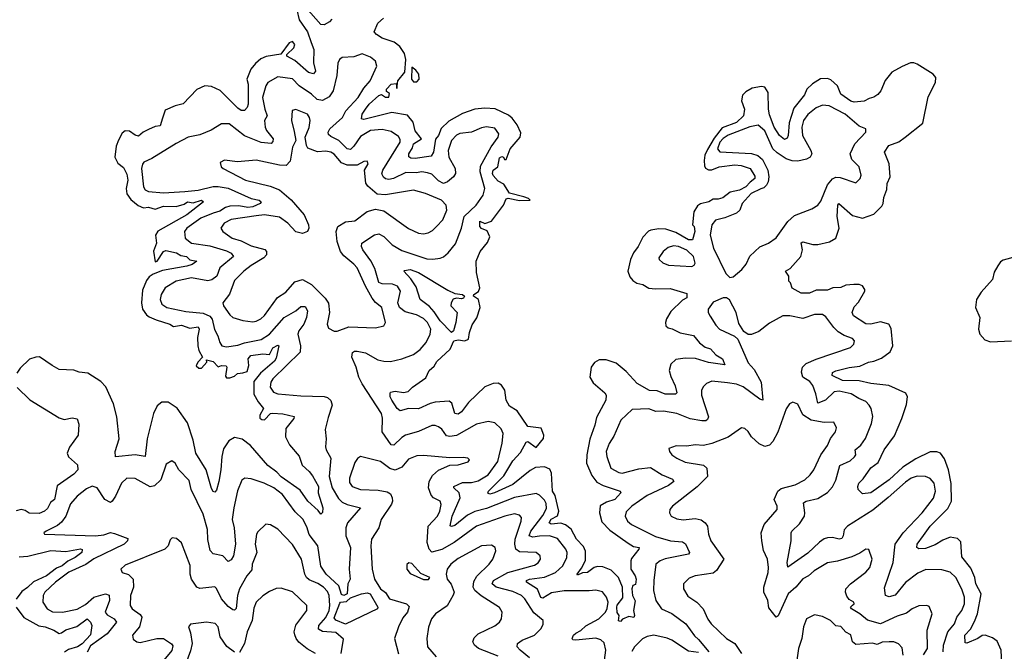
# Model space of a CAD drawing. Extents: x 1954683 to 2060285, y 904798 to 1016299.
# Tile 259 of 472: x 1980217 to 1986162, y 998918 to 1002735. Entities that reach past the tile are written whole.
import ezdxf

# ---------------------------------------------------------------- set-up
doc = ezdxf.new("R2010")
doc.units = 0

msp = doc.modelspace()

# ---------------------------------------------------------------- linework, layer by layer
at = {"layer": '0CON10XD'}
for points in [[(1981891.5, 1002795), (1981904.6, 1002735), (1981955, 1002660.8), (1981978, 1002598), (1981992.9, 1002555), (1981992.1, 1002475), (1982002.5, 1002425), (1981991.9, 1002408.1), (1981961.1, 1002415), (1981878.3, 1002488.3), (1981830, 1002515), (1981830, 1002525), (1981873.3, 1002565), (1981877.5, 1002585), (1981865, 1002602.5), (1981843.8, 1002595), (1981794.2, 1002525.8), (1981705, 1002513.1), (1981672.4, 1002497.6), (1981640.4, 1002469.6), (1981613.2, 1002436.8), (1981588.6, 1002375), (1981595.7, 1002345), (1981596.2, 1002225), (1981591.2, 1002205), (1981575, 1002185.5), (1981555, 1002185.4), (1981535, 1002200), (1981427.6, 1002307.6), (1981375, 1002332.3), (1981335, 1002334.7), (1981287.4, 1002312.6), (1981205, 1002226.5), (1981155, 1002214.4), (1981095, 1002189.2), (1981080.4, 1002139.6), (1981065, 1002094.5), (1981035, 1002090.5), (1980995, 1002072.5), (1980962, 1002055), (1980935, 1002031.9), (1980915, 1002036.7), (1980880.8, 1002060.8), (1980855, 1002064.4), (1980835, 1002049.2), (1980813.2, 1002006.8), (1980799.4, 1001970.6), (1980791.2, 1001905), (1980809, 1001869), (1980845, 1001842.3), (1980865, 1001802), (1980870.2, 1001765), (1980859.3, 1001715), (1980863.5, 1001683.5), (1980888.2, 1001648.2), (1980931.9, 1001611.9), (1980965, 1001598.5), (1980995, 1001602), (1981035, 1001590), (1981085, 1001607.5), (1981163, 1001607), (1981210, 1001620), (1981230, 1001635), (1981265, 1001629.2), (1981315, 1001644.2), (1981328, 1001635), (1981226.9, 1001555), (1981051.9, 1001458.1), (1981037.1, 1001432.9), (1981043.6, 1001385), (1981024.6, 1001335.4), (1981035, 1001272.5), (1981046.7, 1001275), (1981086.2, 1001335), (1981098.8, 1001341.2), (1981165, 1001326.5), (1981190.6, 1001310.6), (1981223.8, 1001305), (1981245, 1001283.8), (1981285.8, 1001275), (1981258.8, 1001255), (1981226.2, 1001245), (1981079.7, 1001220.3), (1981022.8, 1001197.2), (1980999.6, 1001180.4), (1980982, 1001158), (1980959.4, 1001100.6), (1980953.4, 1001025), (1980959.7, 1000985), (1980982.4, 1000952.4), (1980999.4, 1000939.4), (1981040.4, 1000920.4), (1981123.8, 1000895), (1981145, 1000880), (1981195, 1000888.2), (1981245, 1000871.2), (1981295, 1000878.6), (1981301.1, 1000865), (1981290.4, 1000815), (1981293.4, 1000763.4), (1981299.2, 1000735), (1981320, 1000695), (1981293.3, 1000665), (1981283, 1000643), (1981298.3, 1000628.3), (1981315, 1000630), (1981346.7, 1000665), (1981345, 1000680), (1981385, 1000669.6), (1981415, 1000636.7), (1981435, 1000644.3), (1981463.8, 1000643.8), (1981468.8, 1000635), (1981460.7, 1000580.7), (1981465, 1000570), (1981485, 1000570), (1981515, 1000580), (1981533, 1000597), (1981565, 1000600), (1981590, 1000610), (1981600, 1000645), (1981596.2, 1000685), (1981612.9, 1000705), (1981685.5, 1000715.5), (1981725, 1000712.5), (1981745, 1000752.5), (1981775, 1000768), (1981782.5, 1000765), (1981765, 1000688.8), (1981755, 1000671.9), (1981671.9, 1000598.1), (1981631.6, 1000548.4), (1981631.2, 1000471.2), (1981656.5, 1000426.5), (1981689.4, 1000385), (1981666.7, 1000345), (1981667.5, 1000327.5), (1981678.3, 1000318.3), (1981695, 1000317.5), (1981731.2, 1000355), (1981742.9, 1000357.1), (1981805, 1000353.6), (1981875, 1000337.5), (1981873.3, 1000325), (1981823.3, 1000265), (1981821.5, 1000215), (1981845.3, 1000165.3), (1981905, 1000097.8), (1981922.9, 1000042.9), (1981965, 1000005.5), (1981985, 999977.5), (1982020.8, 999915), (1982018.8, 999875), (1982047.1, 999785), (1982045, 999757.5), (1982035, 999747.5), (1982019.4, 999769.4), (1981957.1, 999825), (1981911.4, 999891.4), (1981795, 999972.9), (1981769.7, 999999.7), (1981715, 1000040), (1981611.3, 1000161.3), (1981559.6, 1000199.6), (1981515, 1000210.6), (1981479.3, 1000190.7), (1981448.3, 1000141.7), (1981436.9, 1000095), (1981431.8, 1000015), (1981419.4, 999945), (1981405, 999892.5), (1981395, 999880), (1981385, 999884), (1981375, 999902.5), (1981343.3, 1000015), (1981281.5, 1000115), (1981263.8, 1000195), (1981229.5, 1000299.5), (1981167.8, 1000387.8), (1981113.4, 1000423.4), (1981076.4, 1000423.6), (1981047.8, 1000402.2), (1981025.3, 1000354.7), (1980987.6, 1000202.4), (1980975, 1000096), (1980915, 1000105.4), (1980795, 1000093.8), (1980793.1, 1000125), (1980816.9, 1000203.1), (1980804.5, 1000335), (1980782.9, 1000412.9), (1980737.3, 1000517.3), (1980707.6, 1000547.6), (1980628.8, 1000598.8), (1980576.7, 1000605), (1980545, 1000617.9), (1980455, 1000621.5), (1980414.2, 1000645), (1980337.3, 1000697.3), (1980315, 1000696.2), (1980277.4, 1000682.6), (1980220.8, 1000629.2), (1980200.7, 1000599.3)], [(1982101.9, 1002738.1), (1982087.7, 1002722.3), (1982055.3, 1002704.7), (1982035, 1002705.4), (1981945, 1002808.1)], [(1982358.3, 1002661.7), (1982379.4, 1002715), (1982414, 1002745)], [(1986149.1, 998795), (1986143.5, 998925), (1986119.4, 998979.4), (1986089.8, 998999.8), (1986045.4, 999015.4), (1986027.2, 999012.8), (1986002, 998995), (1985935, 998966.7), (1985925, 998970), (1985924.1, 999015), (1985957.6, 999052.4), (1985982.6, 999097.4), (1985999.2, 999145), (1986021.3, 999265), (1985990.3, 999325), (1985983.4, 999363.4), (1985959.6, 999419.6), (1985905, 999490), (1985899.9, 999579.9), (1985879.6, 999599.6), (1985835, 999606.9), (1985790.7, 999589.3), (1985745, 999561.1), (1985685, 999539.4), (1985646.4, 999536.4), (1985634, 999545), (1985636, 999565), (1985673, 999617), (1985715, 999674.4), (1985819.9, 999780.1), (1985843.8, 999826.2), (1985841.5, 999931.5), (1985824.1, 1000015), (1985801.5, 1000081.5), (1985776.1, 1000116.1), (1985755, 1000123.9), (1985715, 1000122.9), (1985627.8, 1000082.2), (1985548.3, 1000031.7), (1985465.6, 999955), (1985355, 999876.7), (1985305, 999870), (1985280, 999895), (1985277.5, 999915), (1985283.8, 999935), (1985309.5, 999960.5), (1985355, 1000026.7), (1985400.2, 1000059.8), (1985435.7, 1000135), (1985498.8, 1000221.2), (1985543.9, 1000325), (1985570.7, 1000409.3), (1985576.7, 1000455), (1985567.1, 1000477.1), (1985464.2, 1000524.2), (1985355, 1000536.5), (1985285, 1000552.5), (1985185, 1000554.8), (1985122, 1000585), (1985125, 1000602.5), (1985145, 1000613.3), (1985225, 1000633.6), (1985289.3, 1000640.7), (1985341.2, 1000665), (1985375, 1000670.5), (1985419.7, 1000690.3), (1985472.7, 1000727.3), (1985489.5, 1000765), (1985478.9, 1000868.9), (1985465.4, 1000895.4), (1985415, 1000909.7), (1985355, 1000895.5), (1985325, 1000897.9), (1985251.2, 1000945), (1985244, 1000965), (1985255, 1001000), (1985281.2, 1001028.8), (1985320, 1001095), (1985320, 1001105), (1985306.1, 1001126.1), (1985285, 1001133.8), (1985254.1, 1001134.1), (1985205, 1001130), (1985175, 1001116.7), (1985125.9, 1001114.1), (1985095, 1001100.8), (1985025, 1001101.2), (1984985, 1001082.5), (1984935, 1001082.5), (1984881.7, 1001111.7), (1984870, 1001145), (1984860, 1001155), (1984860, 1001185), (1984840, 1001215), (1984869.3, 1001230.7), (1984932.5, 1001305), (1984943.3, 1001345), (1984935, 1001387.5), (1984945, 1001392.5), (1985005, 1001376.7), (1985035, 1001376.2), (1985107, 1001393), (1985144.2, 1001415.8), (1985164, 1001475), (1985152, 1001545), (1985156.4, 1001613.6), (1985162.5, 1001625), (1985245, 1001552.5), (1985305, 1001536), (1985375, 1001560), (1985422, 1001608), (1985431.2, 1001625), (1985435, 1001660), (1985451.7, 1001708.3), (1985454.6, 1001745), (1985471.9, 1001785), (1985466.7, 1001865), (1985438.5, 1001935), (1985465, 1001974.3), (1985525, 1001996.5), (1985563.3, 1002025), (1985669.8, 1002110.3), (1985701.7, 1002268.3), (1985746.8, 1002355), (1985747.7, 1002385), (1985731.8, 1002405), (1985635, 1002467), (1985615, 1002473.5), (1985595, 1002473.5), (1985545, 1002452.8), (1985482.8, 1002417.2), (1985441.6, 1002368.4), (1985416.3, 1002305), (1985397.6, 1002282.4), (1985375, 1002266.7), (1985345, 1002259.2), (1985315, 1002242.4), (1985255, 1002236.5), (1985235, 1002243), (1985175, 1002285.3), (1985154.6, 1002334.6), (1985115, 1002372.5), (1985095, 1002379.5), (1985052.3, 1002377.7), (1985002.8, 1002347.2), (1984970.3, 1002315), (1984955, 1002280.8), (1984890.4, 1002199.6), (1984862.3, 1002112.2), (1984857.3, 1002035), (1984851, 1002019), (1984835, 1002010.9), (1984805, 1002034.6), (1984772.6, 1002085), (1984745, 1002160.6), (1984738.7, 1002195), (1984736.8, 1002295), (1984715, 1002327.8), (1984695, 1002331), (1984639.6, 1002320.4), (1984601, 1002299), (1984581.8, 1002278.2), (1984574.8, 1002245), (1984594, 1002195), (1984587.4, 1002155), (1984545, 1002113.9), (1984459.2, 1002080.8), (1984411, 1002019), (1984369.8, 1001950.2), (1984353.8, 1001916.2), (1984350, 1001885), (1984351.7, 1001851.7), (1984358.7, 1001838.7), (1984375, 1001827.5), (1984395, 1001828.5), (1984440, 1001845), (1984535, 1001857.2), (1984573.7, 1001853.7), (1984626.7, 1001835), (1984655, 1001790), (1984655.6, 1001775), (1984626.6, 1001753.4), (1984602, 1001725), (1984563.8, 1001705), (1984506.7, 1001693.3), (1984461.7, 1001658.3), (1984435, 1001650), (1984405, 1001650), (1984377.5, 1001635), (1984327.2, 1001622.8), (1984310.1, 1001609.9), (1984286.9, 1001573.1), (1984280, 1001495), (1984290, 1001485), (1984292.5, 1001455), (1984280, 1001405), (1984255, 1001404.6), (1984179.3, 1001449.3), (1984119, 1001469), (1984075, 1001470.3), (1984026.8, 1001463.2), (1984012.9, 1001457.1), (1983978.6, 1001421.4), (1983951.5, 1001365), (1983923, 1001327), (1983904.4, 1001285), (1983889.4, 1001215), (1983900.4, 1001180.4), (1983919.1, 1001159.1), (1983943.6, 1001143.6), (1983980, 1001135), (1984015, 1001112.2), (1984055, 1001107.6), (1984145, 1001111.4), (1984245, 1001081.2), (1984245.4, 1001055), (1984219.5, 1001040.5), (1984148.3, 1000971.7), (1984122.2, 1000927.8), (1984115.6, 1000905), (1984118.6, 1000885), (1984133.2, 1000873.2), (1984156.6, 1000866.6), (1984205, 1000843.3), (1984285, 1000827.1), (1984321.3, 1000781.3), (1984356.7, 1000756.7), (1984388, 1000745), (1984420.2, 1000710.2), (1984460, 1000685), (1984475, 1000650), (1984375.8, 1000664.2), (1984297.3, 1000687.3), (1984235, 1000690.6), (1984178.9, 1000681.1), (1984147.5, 1000652.5), (1984138.6, 1000615), (1984148.1, 1000578.1), (1984175, 1000522.5), (1984185, 1000480), (1984177, 1000473), (1984115, 1000472.3), (1984065, 1000491.8), (1984018.8, 1000495), (1983945, 1000535.7), (1983878.7, 1000608.7), (1983819.1, 1000659.1), (1983758.7, 1000678.7), (1983715, 1000679.4), (1983686.9, 1000663.1), (1983666.9, 1000635), (1983658.9, 1000575), (1983680.5, 1000540.5), (1983749.5, 1000479.5), (1983758.2, 1000465), (1983755.4, 1000435), (1983699.2, 1000330.8), (1983690, 1000285), (1983659.2, 1000200.8), (1983641.1, 1000105), (1983638.9, 1000055), (1983670.5, 999980.5), (1983701.1, 999941.1), (1983739.4, 999919.4), (1983842.5, 999885), (1983847.5, 999875), (1983811.2, 999835), (1983759.7, 999820.3), (1983721.9, 999798.1), (1983717.5, 999755), (1983730.9, 999700.9), (1983780, 999650), (1983890.8, 999570.8), (1983922.3, 999552.3), (1983957.5, 999545), (1983956.2, 999535), (1983910.5, 999479.5), (1983906.1, 999463.9), (1983906.2, 999415), (1983933.8, 999375), (1983938.6, 999355), (1983935, 999322.5), (1983920, 999315), (1983912.5, 999295), (1983917.5, 999255), (1983933, 999223), (1983922.5, 999165), (1983930, 999135), (1983925, 999122), (1983895, 999127.5), (1983857.5, 999112.5), (1983845, 999097.5), (1983832.3, 999102.3), (1983837.5, 999135), (1983825, 999153.3), (1983823.1, 999185), (1983825, 999196), (1983858, 999242), (1983856.7, 999305), (1983833.1, 999363.1), (1983788.8, 999408.8), (1983738, 999428), (1983705, 999431.2), (1983685.7, 999424.3), (1983645, 999394.2), (1983615, 999393.3), (1983585, 999377.5), (1983582, 999385), (1983610, 999420), (1983633.6, 999466.4), (1983632.4, 999522.4), (1983621.2, 999551.2), (1983579.2, 999595), (1983546.7, 999656.7), (1983513.1, 999683.1), (1983485, 999692.9), (1983425, 999687.1), (1983413.8, 999693.8), (1983425, 999717.5), (1983464.1, 999735.9), (1983473.2, 999765), (1983449.5, 999859.5), (1983435, 999886.7), (1983427.5, 999995), (1983418.3, 1000018.3), (1983385, 1000032.9), (1983332, 1000028), (1983299.5, 1000010.5), (1983193.6, 999926.4), (1983083.3, 999875), (1983055, 999867.5), (1983044.5, 999874.5), (1983048.6, 999885), (1983141.2, 999978.8), (1983195, 1000068.5), (1983240.9, 1000119.1), (1983275, 1000182.5), (1983285.6, 1000185.6), (1983335, 1000150), (1983380, 1000205), (1983382.5, 1000225), (1983365, 1000267.5), (1983285, 1000275.7), (1983220.4, 1000370.4), (1983175, 1000400), (1983153.8, 1000435), (1983147.1, 1000497.1), (1983127.1, 1000527.1), (1983105, 1000537.8), (1983075, 1000537.5), (1983024.6, 1000515.4), (1982927.6, 1000422.4), (1982885.4, 1000365), (1982865, 1000350.4), (1982845, 1000355.8), (1982826.7, 1000416.7), (1982810.6, 1000430.6), (1982726.4, 1000423.6), (1982695, 1000414.7), (1982625, 1000384.4), (1982565, 1000385.6), (1982515, 1000370.5), (1982495.6, 1000385), (1982463.9, 1000435), (1982454.6, 1000455), (1982453.2, 1000476.8), (1982456.7, 1000485), (1982485, 1000491.1), (1982535, 1000482.5), (1982561.7, 1000488.3), (1982588, 1000515), (1982670.2, 1000569.8), (1982690, 1000615), (1982718.8, 1000641.2), (1982735, 1000668.9), (1982816.1, 1000743.9), (1982838, 1000795), (1982865, 1000801.4), (1982905, 1000793.8), (1982927.5, 1000805), (1982932.5, 1000845), (1982948.3, 1000891.7), (1982977, 1000933), (1982997.5, 1000995), (1982986.7, 1001045), (1982956.7, 1001065), (1982958.8, 1001075), (1982988.1, 1001091.9), (1982994.4, 1001115), (1982975, 1001207.5), (1982972.9, 1001275), (1982996.9, 1001335), (1983042.3, 1001387.7), (1983056.4, 1001423.6), (1983039.6, 1001459.6), (1983005, 1001473.6), (1982994.8, 1001484.8), (1982995, 1001518), (1983025, 1001503.3), (1983065, 1001517.5), (1983139.2, 1001615), (1983155, 1001652), (1983165.9, 1001655.9), (1983235, 1001643.3), (1983300, 1001645), (1983290, 1001655), (1983260, 1001665), (1983175, 1001685.8), (1983140.8, 1001740.8), (1983105, 1001760), (1983075, 1001792.8), (1983071.7, 1001805), (1983075.6, 1001825), (1983103.9, 1001846.1), (1983115, 1001901.2), (1983128.7, 1001908.7), (1983137.5, 1001905), (1983145, 1001890), (1983155, 1001890), (1983177.9, 1001955), (1983238.4, 1002025), (1983241.9, 1002051.9), (1983220.3, 1002100.3), (1983190.3, 1002140.3), (1983168.3, 1002158.3), (1983087.2, 1002197.2), (1983025, 1002201.2), (1982965, 1002193.5), (1982891, 1002169), (1982808.5, 1002121.5), (1982762.3, 1002077.7), (1982745.9, 1002035), (1982727.5, 1002012.5), (1982714.6, 1001935), (1982700.5, 1001909.5), (1982605, 1001895.5), (1982579.1, 1001899.1), (1982566.9, 1001906.9), (1982567.1, 1001925), (1982589.6, 1001960.4), (1982595.8, 1001985), (1982643.3, 1002015), (1982605, 1002063.3), (1982593.3, 1002115), (1982559.1, 1002159.1), (1982465, 1002174.7), (1982295, 1002131.8), (1982281.9, 1002135), (1982284.7, 1002165), (1982304.7, 1002195), (1982327.7, 1002225), (1982385, 1002277.5), (1982402.5, 1002282.5), (1982425, 1002266.7), (1982445, 1002267.5), (1982449.3, 1002289.3), (1982432, 1002302), (1982431.4, 1002315), (1982460, 1002345), (1982489.3, 1002349.3), (1982495, 1002320), (1982500, 1002365), (1982542.6, 1002417.4), (1982549.2, 1002495), (1982539.9, 1002529.9), (1982513, 1002573), (1982478.5, 1002598.5), (1982405, 1002623.2), (1982371.2, 1002645), (1982358.3, 1002661.7)], [(1983355, 999613.4), (1983315, 999607), (1983292.7, 999615), (1983302.5, 999645), (1983375, 999738), (1983398.3, 999781.7), (1983395, 999810.8), (1983385, 999830.9), (1983355, 999862.1), (1983335, 999872.3), (1983205, 999846.9), (1983035, 999781.6), (1982965, 999763), (1982920.2, 999739.8), (1982845, 999678.6), (1982825, 999672.1), (1982815.5, 999675.5), (1982828, 999735), (1982877.4, 999845), (1982870.8, 999875), (1982837.5, 999905), (1982838.5, 999915), (1982891.5, 999938.5), (1982945, 999937.5), (1982985, 999947.7), (1983045, 999985.3), (1983103.2, 1000065), (1983130.8, 1000175), (1983135.4, 1000235), (1983123.4, 1000263.4), (1983085, 1000299.4), (1983045, 1000307.5), (1982975, 1000290.9), (1982855, 1000222.9), (1982815, 1000215.4), (1982795, 1000220.8), (1982765, 1000260), (1982745, 1000274.3), (1982725, 1000282.9), (1982705, 1000283.1), (1982625, 1000246.8), (1982546.5, 1000223.5), (1982525, 1000210.4), (1982476.7, 1000163.3), (1982460.9, 1000165), (1982405.3, 1000245.3), (1982407.1, 1000327.1), (1982400.7, 1000355), (1982284.8, 1000535), (1982264.8, 1000575), (1982248.8, 1000635), (1982222.4, 1000695), (1982226.9, 1000723.1), (1982238.8, 1000731.2), (1982255, 1000732.3), (1982305, 1000721.8), (1982380.1, 1000680.1), (1982415, 1000671.5), (1982455, 1000670.4), (1982524.5, 1000685.5), (1982595, 1000711.1), (1982635, 1000742.2), (1982670.9, 1000785), (1982695.4, 1000835), (1982700.4, 1000865), (1982680.3, 1000905), (1982655, 1000930.3), (1982612.3, 1000952.3), (1982545, 1000969.4), (1982510.9, 1000995), (1982500.3, 1001025), (1982516.8, 1001095), (1982499.1, 1001125), (1982467.7, 1001137.7), (1982405, 1001138.2), (1982385, 1001146.5), (1982362, 1001232), (1982338.1, 1001278.1), (1982289.7, 1001345), (1982281.1, 1001365), (1982283.1, 1001385), (1982359.2, 1001435), (1982385, 1001441.5), (1982415, 1001425.4), (1982466.8, 1001375), (1982525, 1001339.7), (1982675, 1001290.8), (1982712.3, 1001287.7), (1982755, 1001293.3), (1982775, 1001302.9), (1982805, 1001327.1), (1982849.2, 1001380.8), (1982885.3, 1001474.7), (1982900.5, 1001545), (1982972.3, 1001615), (1983015.4, 1001675), (1983024.7, 1001715), (1982997, 1001815), (1982999.5, 1001850.5), (1983063.8, 1001966.2), (1983106.9, 1002025), (1983110.9, 1002045), (1983085, 1002080.5), (1983035, 1002086.7), (1983005, 1002081.3), (1982945, 1002056.1), (1982875, 1002046.5), (1982855, 1002038.2), (1982824.3, 1002005.7), (1982804.3, 1001945), (1982808.4, 1001905), (1982846.8, 1001835), (1982847.5, 1001805), (1982836.2, 1001785), (1982799.6, 1001755), (1982775, 1001746.1), (1982745, 1001761.9), (1982705, 1001801.2), (1982679, 1001809), (1982645, 1001815.9), (1982610.7, 1001809.3), (1982548.3, 1001811.7), (1982475, 1001776.3), (1982445, 1001770.3), (1982425, 1001773.8), (1982413.2, 1001783.2), (1982404.2, 1001804.2), (1982410.5, 1001825), (1982515.3, 1001995), (1982515, 1002011.2), (1982505, 1002030), (1982460.2, 1002060.3), (1982405, 1002071.1), (1982335, 1002065.7), (1982275, 1002029.1), (1982235, 1001970), (1982215, 1001950.8), (1982195, 1001954.1), (1982145, 1002005.2), (1982095, 1002028.2), (1982081.3, 1002041.3), (1982080.3, 1002055), (1982090.5, 1002075), (1982166.2, 1002145), (1982185.8, 1002185), (1982260, 1002265), (1982295, 1002321.5), (1982332.7, 1002365), (1982372.9, 1002455), (1982366, 1002485), (1982335, 1002508.5), (1982285, 1002529.6), (1982235, 1002511.1), (1982165, 1002505.8), (1982148.8, 1002495), (1982138.3, 1002471.7), (1982132.4, 1002397.6), (1982110.5, 1002305), (1982085, 1002268.5), (1982045, 1002247.3), (1982012.7, 1002252.7), (1981979.2, 1002285), (1981905.5, 1002335), (1981865, 1002376.9), (1981775, 1002390), (1981715.6, 1002355), (1981703.8, 1002335), (1981683.8, 1002265), (1981696.5, 1002195), (1981710.6, 1002155), (1981695.7, 1002125), (1981699.2, 1002085), (1981706.9, 1002065), (1981748.2, 1002015), (1981745, 1001998), (1981735, 1001986.7), (1981675, 1001993.2), (1981573.8, 1002033.8), (1981482.5, 1002105), (1981435, 1002105.6), (1981373, 1002067), (1981305, 1002039.1), (1981235, 1002024.6), (1981163, 1001987), (1981014.3, 1001895.7), (1980967.5, 1001875), (1980958, 1001862), (1980953.4, 1001836.6), (1980963.8, 1001725), (1980975, 1001706.7), (1980995, 1001696.9), (1981085, 1001689.5), (1981215, 1001696.8), (1981295, 1001705.6), (1981385, 1001727.8), (1981415, 1001727.3), (1981476, 1001716), (1981615, 1001654.7), (1981663.7, 1001643.7), (1981675.8, 1001635), (1981670, 1001625), (1981624.4, 1001605), (1981595, 1001600.3), (1981539.6, 1001609.6), (1981485, 1001607.4), (1981459.1, 1001600.9), (1981425, 1001577.5), (1981384.4, 1001565.6), (1981310, 1001535), (1981225.5, 1001475), (1981211.8, 1001455), (1981215.5, 1001415), (1981255, 1001385.4), (1981365, 1001369.3), (1981465, 1001337.5), (1981495, 1001323.8), (1981508.2, 1001305), (1981426.1, 1001235), (1981406.7, 1001185), (1981377.1, 1001162.9), (1981353.1, 1001156.9), (1981255, 1001174.7), (1981162, 1001155), (1981095, 1001115.6), (1981072, 1001075), (1981066.2, 1001045), (1981074.5, 1001015), (1981105, 1000995.3), (1981220.8, 1000970.8), (1981325, 1000960.6), (1981365, 1000943.2), (1981380, 1000925), (1981393.1, 1000863.1), (1981414.2, 1000825), (1981425.5, 1000785), (1981437.5, 1000765), (1981465, 1000758.2), (1981535, 1000767.2), (1981575, 1000781.9), (1981675, 1000801.9), (1981726, 1000834), (1981815, 1000935.3), (1981884.4, 1000975.6), (1981915, 1001001.8), (1981940.9, 1001000.9), (1981954.5, 1000975), (1981949.6, 1000935), (1981933.5, 1000895), (1981901.8, 1000855), (1981896.6, 1000835), (1981913.2, 1000765), (1981909.7, 1000725), (1981745.5, 1000565), (1981733.2, 1000545), (1981730.5, 1000515), (1981749.4, 1000485), (1981775, 1000474.6), (1981915, 1000461.2), (1982055, 1000458.2), (1982075, 1000452.1), (1982095, 1000432.9), (1982104.6, 1000405), (1982079.1, 1000330.9), (1982060.9, 1000259.1), (1982067.4, 1000202.6), (1982063.9, 1000153.9), (1982066.7, 1000135), (1982096.4, 1000085), (1982085.8, 999975), (1982103.4, 999905), (1982142.2, 999842.2), (1982165, 999819.7), (1982195, 999805.3), (1982275.6, 999785), (1982196.9, 999695), (1982185.8, 999664.2), (1982186.6, 999615), (1982213.8, 999545), (1982207, 999415), (1982212.9, 999355), (1982198.1, 999325), (1982194.5, 999265.5), (1982175, 999255.7), (1982161, 999261), (1982143.5, 999313.5), (1982068, 999385), (1982035, 999433.1), (1982017.5, 999555), (1981964.8, 999624.8), (1981950.5, 999670.5), (1981926, 999716), (1981880.1, 999760.1), (1981804.6, 999865), (1981752.5, 999905), (1981694.2, 999935), (1981615, 999960.4), (1981575.7, 999964.3), (1981557.7, 999952.3), (1981532.5, 999887.5), (1981509.5, 999785), (1981500.8, 999715), (1981511.6, 999665), (1981520, 999565), (1981507.3, 999495), (1981495, 999470), (1981475, 999461.4), (1981444.7, 999494.7), (1981385, 999508.1), (1981367, 999527), (1981353.8, 999593.8), (1981351, 999655), (1981325, 999747.5), (1981252.9, 999895), (1981239.5, 999949.5), (1981177.8, 1000015), (1981155, 1000055.8), (1981135, 1000068.8), (1981101.5, 1000048.5), (1981068.5, 999955), (1981031.2, 999918.8), (1981005, 999912.4), (1980915, 999962.7), (1980865, 999963.8), (1980832.9, 999935), (1980796.7, 999855), (1980776.2, 999825), (1980765, 999818.2), (1980732.3, 999835), (1980685, 999905.6), (1980655, 999915.7), (1980620.4, 999899.6), (1980565.3, 999854.7), (1980525, 999809.4), (1980496.1, 999735), (1980470.5, 999699.5), (1980445, 999678.5), (1980376.2, 999645), (1980363.3, 999635), (1980366.7, 999626.7), (1980675, 999615.2), (1980725, 999622.4), (1980765, 999635.8), (1980790.4, 999630.4), (1980869.4, 999599.4), (1980867.5, 999585), (1980848.9, 999565), (1980665, 999477.3), (1980616.6, 999443.4), (1980515, 999396), (1980432.9, 999335), (1980368.9, 999275), (1980358.2, 999255), (1980357.8, 999215), (1980383.1, 999175), (1980415, 999156.8), (1980475, 999154.7), (1980565, 999172.6), (1980615, 999201.8), (1980665, 999246.1), (1980735, 999265.3), (1980758, 999258), (1980759.1, 999225), (1980733.6, 999153.6), (1980745, 999138.2), (1980787.8, 999115), (1980802.7, 999095), (1980746, 999024), (1980645, 998950.4), (1980625, 998912.5)], [(1982615, 1002360), (1982630, 1002375), (1982627.5, 1002405), (1982609.3, 1002429.3), (1982585, 1002447.5), (1982582.5, 1002375), (1982595, 1002360), (1982615, 1002360)], [(1982135, 1000852.2), (1982205, 1000878.9), (1982365, 1000873.3), (1982415.6, 1000884.4), (1982425.8, 1000905), (1982403.5, 1000995), (1982365, 1001026.7), (1982345, 1001052.2), (1982304.5, 1001124.5), (1982254.1, 1001235), (1982235, 1001258.2), (1982175, 1001307.7), (1982154.7, 1001335), (1982133.5, 1001395), (1982128.1, 1001455), (1982137.6, 1001485), (1982185, 1001512.5), (1982240.6, 1001519.4), (1982315.7, 1001575), (1982365, 1001590), (1982415, 1001580), (1982565, 1001472.7), (1982624.7, 1001444.7), (1982655, 1001441.8), (1982682.7, 1001447.3), (1982709.5, 1001460.5), (1982734.4, 1001485), (1982772.5, 1001525), (1982795.4, 1001585), (1982792.2, 1001615), (1982764.2, 1001645), (1982668.1, 1001685), (1982595, 1001704.2), (1982426, 1001676), (1982375, 1001681.3), (1982318.5, 1001728.5), (1982307.2, 1001747.2), (1982298.5, 1001825), (1982322, 1001865), (1982315, 1001880), (1982295, 1001878.6), (1982254.3, 1001855.7), (1982195, 1001856.4), (1982160.8, 1001870.8), (1982115, 1001923.2), (1982095, 1001935.3), (1982065, 1001940.3), (1982015, 1001936.6), (1981957.7, 1001957.7), (1981949.1, 1001975), (1981940.8, 1002025), (1981964.4, 1002084.4), (1981970.5, 1002125), (1981967.8, 1002145), (1981954.2, 1002165), (1981885, 1002192.9), (1981863.3, 1002186.7), (1981858.8, 1002125), (1981875, 1002060), (1981884.6, 1002005), (1981864.7, 1001965), (1981849.6, 1001880.4), (1981825.3, 1001854.7), (1981785, 1001856.6), (1981645, 1001886.5), (1981533.1, 1001876.9), (1981453.1, 1001886.9), (1981428.3, 1001871.7), (1981433.8, 1001845), (1981446.2, 1001835), (1981580, 1001765), (1981728.7, 1001728.7), (1981785, 1001706.1), (1981856.6, 1001646.6), (1981935.4, 1001555), (1981960.6, 1001495), (1981962.9, 1001475), (1981954.3, 1001455.7), (1981925, 1001442.9), (1981885, 1001453.3), (1981836.4, 1001506.4), (1981785, 1001541.3), (1981695.8, 1001555.8), (1981645, 1001549.6), (1981493.2, 1001526.8), (1981452.5, 1001505), (1981431.9, 1001475), (1981443.1, 1001455), (1981499.4, 1001415), (1981555, 1001398.1), (1981615, 1001367.6), (1981696.7, 1001346.7), (1981707.8, 1001335), (1981706.5, 1001315), (1981691.5, 1001295), (1981615, 1001249.7), (1981570.9, 1001215), (1981515, 1001158.1), (1981483.1, 1001076.9), (1981444.3, 1001025), (1981447.1, 1001005), (1981485, 1000950.6), (1981505, 1000935.6), (1981565, 1000918.2), (1981625, 1000908.8), (1981645, 1000913.8), (1981672.4, 1000927.6), (1981695, 1000948.1), (1981774.1, 1001055.9), (1981825, 1001088.9), (1981878.1, 1001151.9), (1981925, 1001164.5), (1981980, 1001135), (1982061.8, 1001051.8), (1982081.2, 1001021.2), (1982087.5, 1000965), (1982074.4, 1000895), (1982080.8, 1000870.8), (1982115, 1000852.9), (1982135, 1000852.2)], [(1984505, 1001176.2), (1984525, 1001181.2), (1984578, 1001225), (1984602.4, 1001257.6), (1984624.7, 1001305.3), (1984685, 1001362.5), (1984738.6, 1001385), (1984785, 1001417.8), (1984854.8, 1001515.2), (1984895, 1001551.5), (1984998.9, 1001591.1), (1985035, 1001614.3), (1985055, 1001639.2), (1985093.8, 1001736.2), (1985125, 1001774), (1985145, 1001782.8), (1985171.6, 1001781.6), (1985265, 1001749.2), (1985292.5, 1001775), (1985297.8, 1001795), (1985285, 1001846.7), (1985241.2, 1001891.2), (1985230.5, 1001925), (1985260, 1001985), (1985325.8, 1002055), (1985326.2, 1002075), (1985285, 1002091.4), (1985201.9, 1002165), (1985105, 1002213.8), (1985065, 1002217.9), (1985025, 1002203.2), (1984975, 1002162.5), (1984949.5, 1002125), (1984938.9, 1002085), (1984942.5, 1002035), (1984994.5, 1001945), (1984999.1, 1001925), (1984990.5, 1001905), (1984967.9, 1001892.1), (1984915, 1001880.6), (1984881.8, 1001881.8), (1984845, 1001894.7), (1984790, 1001930), (1984765.2, 1001955), (1984715, 1002062.9), (1984675, 1002097.7), (1984625, 1002087.4), (1984495, 1002036.9), (1984465, 1002018.1), (1984445, 1001995.7), (1984429.2, 1001955), (1984445, 1001937.1), (1984635, 1001927.1), (1984673.8, 1001913.8), (1984701, 1001891), (1984733.3, 1001825), (1984740.9, 1001785), (1984735.6, 1001755), (1984725, 1001736.1), (1984710.8, 1001719.2), (1984692.5, 1001712.5), (1984632.9, 1001685), (1984579.4, 1001625), (1984565.2, 1001585), (1984545, 1001565.3), (1984475, 1001537.5), (1984417.2, 1001522.8), (1984395.3, 1001495), (1984386.3, 1001433.7), (1984405.8, 1001355), (1984481.3, 1001201.3), (1984505, 1001176.2)], [(1984275, 1001243.1), (1984288.8, 1001251.2), (1984295.4, 1001264.6), (1984285.3, 1001305), (1984245, 1001342.1), (1984195, 1001364.7), (1984165, 1001369.1), (1984132.2, 1001357.8), (1984101.4, 1001335), (1984075.8, 1001295), (1984078, 1001285), (1984099.2, 1001265), (1984135, 1001251.8), (1984275, 1001243.1)], [(1986235, 1001303.5), (1986155, 1001281.8), (1986138.5, 1001271.5), (1986121.8, 1001248.2), (1986101.3, 1001208.7), (1986090, 1001165), (1986021, 1001089), (1985993.8, 1001045), (1985987.1, 1000995), (1986014.3, 1000935), (1986005.5, 1000865), (1986014.6, 1000834.6), (1986045, 1000801.4), (1986077.6, 1000787.6), (1986205.7, 1000794.3)], [(1982825, 1000844.3), (1982755, 1000914.7), (1982720.3, 1000970.3), (1982691.7, 1001001.7), (1982634.2, 1001045), (1982611.6, 1001121.6), (1982579.7, 1001169.7), (1982536.7, 1001215), (1982540.8, 1001219.2), (1982575, 1001225.5), (1982625, 1001208), (1982801.3, 1001101.3), (1982845, 1001080.8), (1982890, 1001075), (1982903.3, 1001065), (1982897, 1001053), (1982885, 1001048), (1982855, 1001051.2), (1982835, 1001046.7), (1982822.5, 1001025), (1982820, 1001005), (1982857.5, 1000965), (1982850, 1000905), (1982835.5, 1000854.5), (1982825, 1000844.3)], [(1985792.1, 998915), (1985795.2, 998955), (1985820.8, 999035), (1985861.6, 999085), (1985874.2, 999125), (1985906.1, 999165), (1985920.7, 999205), (1985921.6, 999245), (1985904.3, 999294.3), (1985868.8, 999365), (1985835, 999395.5), (1985785, 999410), (1985688.1, 999411.9), (1985640.3, 999389.7), (1985566.1, 999333.9), (1985503.2, 999256.8), (1985467.1, 999247.1), (1985444.6, 999254.6), (1985439.1, 999300.9), (1985491.4, 999455), (1985502.4, 999565), (1985550.7, 999635), (1985665.4, 999755), (1985735, 999844.4), (1985745.3, 999885), (1985737.3, 999935), (1985715, 999963.3), (1985685, 999973.8), (1985635, 999975.8), (1985600, 999965), (1985565, 999940.9), (1985461.5, 999848.5), (1985368.3, 999771.7), (1985214.5, 999675), (1985195, 999652.9), (1985188.9, 999615), (1985180.5, 999599.5), (1985165, 999594.8), (1985124.2, 999605.8), (1985095, 999604.6), (1985075, 999596.9), (1985045, 999577.7), (1984975, 999510.6), (1984855, 999426.2), (1984850, 999455), (1984875.9, 999585), (1984875.6, 999635), (1984879.4, 999645), (1984925, 999688.2), (1984954.7, 999735), (1984958.1, 999755), (1984948.6, 999815), (1984966.2, 999825), (1985035, 999842.2), (1985095, 999876.9), (1985125, 999911.1), (1985145, 999951.4), (1985169.5, 1000040.5), (1985231.2, 1000068.8), (1985256.9, 1000093.1), (1985264.4, 1000105), (1985261.4, 1000135), (1985295, 1000164.5), (1985324.5, 1000205), (1985359.5, 1000295), (1985367.3, 1000337.3), (1985357.1, 1000385), (1985346.5, 1000405), (1985325, 1000427.3), (1985284, 1000445), (1985238, 1000475), (1985165, 1000490.3), (1985135, 1000485.4), (1985082.3, 1000435), (1985035, 1000417.8), (1985024.1, 1000475), (1985006.7, 1000525), (1984988.3, 1000548.3), (1984945.4, 1000575.4), (1984936.8, 1000605), (1984943.8, 1000636.2), (1984965, 1000657.1), (1985025, 1000684.3), (1985234, 1000755), (1985252.9, 1000775), (1985258, 1000795), (1985245, 1000808.1), (1985195, 1000826.2), (1985159.6, 1000849.6), (1985132.7, 1000875), (1985085, 1000939.2), (1985065, 1000952.9), (1985015, 1000953.6), (1984945, 1000928.4), (1984865.9, 1000945.9), (1984825, 1000944.5), (1984745, 1000901.8), (1984679.1, 1000850.9), (1984635, 1000832.9), (1984615, 1000833.6), (1984589.8, 1000849.8), (1984558.6, 1000898.6), (1984542.9, 1000965), (1984501.7, 1001041.7), (1984485, 1001053.3), (1984465, 1001053.8), (1984405, 1001028.6), (1984373.1, 1000985), (1984374.4, 1000965), (1984385, 1000944), (1984419.4, 1000889.4), (1984442.9, 1000865), (1984532.2, 1000822.2), (1984553.5, 1000803.5), (1984615, 1000661.9), (1984651.8, 1000621.8), (1984694.1, 1000545), (1984703.8, 1000436.2), (1984685, 1000442), (1984585, 1000516.1), (1984545, 1000532.2), (1984491.2, 1000541.2), (1984395, 1000550.4), (1984363.3, 1000536.7), (1984343.9, 1000516.1), (1984334.5, 1000495), (1984333.2, 1000465), (1984375.5, 1000335), (1984370.6, 1000319.4), (1984358.9, 1000311.1), (1984335, 1000310), (1984265, 1000323.1), (1984185, 1000355.3), (1984105, 1000370), (1984058.1, 1000368.1), (1984015, 1000383.3), (1983915, 1000378.9), (1983847.5, 1000315), (1983805, 1000219.2), (1983775.3, 1000174.7), (1983758.9, 1000125), (1983761.8, 1000095), (1983786.5, 1000025), (1983835, 999998.9), (1983855, 999995.3), (1983955, 1000021.1), (1984025, 1000028.9), (1984095.2, 999985.2), (1984157.7, 999957.7), (1984167.3, 999945), (1984135, 999920.7), (1984005, 999859.6), (1983912.5, 999795), (1983878.5, 999761.5), (1983872.5, 999735), (1983887.3, 999705), (1983911.1, 999685), (1984055, 999611.6), (1984145.7, 999585.7), (1984219.2, 999579.2), (1984236.6, 999566.6), (1984260.6, 999515), (1984254.5, 999505.5), (1984115, 999476.9), (1984083.1, 999465), (1984058.5, 999445), (1984045.3, 999345), (1984044.6, 999285), (1984058.5, 999225), (1984092.2, 999175), (1984155, 999146.5), (1984239.5, 999085), (1984291.7, 999011.7), (1984315, 998988.8), (1984378.5, 998915)], [(1980202.3, 1000512.3), (1980278.1, 1000438.1), (1980455, 1000328.8), (1980485, 1000319.3), (1980535, 1000330), (1980565, 1000323.3), (1980575, 1000290), (1980569.8, 1000225), (1980518.5, 1000151.5), (1980504.5, 1000115), (1980512.7, 1000092.7), (1980565.9, 1000045), (1980568.4, 1000015), (1980545, 999988.2), (1980442.9, 999917.1), (1980427.2, 999835), (1980402.4, 999817.6), (1980385, 999782), (1980368, 999765), (1980335, 999750), (1980275, 999753.5), (1980249.7, 999769.7), (1980225.6, 999775.6), (1980196.7, 999766.7)], [(1985674.2, 998895.8), (1985697.3, 998935), (1985696.7, 999045), (1985726.9, 999145), (1985708.3, 999188.3), (1985694.1, 999194.1), (1985645, 999193.3), (1985605, 999175.4), (1985571.4, 999148.6), (1985515, 999130.8), (1985415, 999083.2), (1985335, 999105.6), (1985288.7, 999145), (1985240, 999175), (1985232.5, 999185), (1985245, 999196.2), (1985256, 999205), (1985253.3, 999215), (1985225, 999231.1), (1985210.4, 999250.4), (1985202.3, 999275), (1985204.2, 999295), (1985233.5, 999325), (1985325, 999396.5), (1985350, 999425), (1985363.1, 999475), (1985344.1, 999534.1), (1985325, 999535.8), (1985289.5, 999510.5), (1985241.1, 999488.9), (1985155, 999462.7), (1985095, 999452.5), (1985014.2, 999405), (1984980, 999375), (1984945, 999355.3), (1984904, 999306), (1984857.5, 999265), (1984797.1, 999132.9), (1984785, 999124.5), (1984740.7, 999180.7), (1984734.1, 999225), (1984709.2, 999275), (1984710, 999305), (1984735.4, 999395), (1984737.3, 999425), (1984731.9, 999475), (1984708.1, 999528.1), (1984697.2, 999585), (1984694, 999635), (1984712.7, 999685), (1984789.5, 999775), (1984789.5, 999795), (1984773.1, 999835), (1984793.9, 999886.1), (1984815, 999902.3), (1984898.6, 999925), (1984957.5, 999955), (1984990.6, 999985), (1985012.5, 1000015), (1985054.2, 1000105.8), (1985095, 1000162), (1985112.9, 1000205), (1985142.9, 1000245), (1985148.3, 1000268.3), (1985132, 1000302), (1985075, 1000300.5), (1984995, 1000314.6), (1984945, 1000347.1), (1984915, 1000412), (1984885, 1000424), (1984865, 1000413.8), (1984845, 1000384), (1984795, 1000242.9), (1984763.5, 1000185), (1984745, 1000163.3), (1984715, 1000155.5), (1984681.3, 1000171.3), (1984635, 1000214.2), (1984615.5, 1000245.5), (1984594.2, 1000264.2), (1984575, 1000268.8), (1984495, 1000211.8), (1984395, 1000173.8), (1984345, 1000161.8), (1984295, 1000165.6), (1984245, 1000156.9), (1984181.2, 1000158.8), (1984137, 1000143), (1984140, 1000125), (1984153.8, 1000105), (1984183.8, 1000085), (1984235, 1000061.5), (1984345, 1000043.5), (1984365.5, 1000025), (1984369.5, 999975), (1984308.1, 999911.9), (1984159.2, 999795), (1984142.9, 999775), (1984140.8, 999755), (1984151.2, 999735), (1984185, 999717.8), (1984222.2, 999712.2), (1984295, 999721.1), (1984331.9, 999711.9), (1984356.5, 999695), (1984369.1, 999675), (1984376.4, 999625), (1984390.4, 999585), (1984467.5, 999475), (1984425, 999406.2), (1984405, 999390.7), (1984296, 999374), (1984259.5, 999360.5), (1984225.6, 999325), (1984224.4, 999295), (1984251.2, 999251.2), (1984305, 999214.6), (1984343.8, 999175), (1984372.3, 999112.3), (1984392.7, 999085), (1984485, 998996.2), (1984535.2, 998965.2), (1984574.4, 998905)], [(1983295, 998879.6), (1983239.2, 998925), (1983221.4, 998945), (1983222, 998965), (1983250, 998985), (1983325, 999015.6), (1983366, 999055), (1983378, 999082), (1983376.7, 999105), (1983321.5, 999151.5), (1983266.9, 999235), (1983247.3, 999255), (1983195, 999279.3), (1983094.4, 999305), (1983070, 999325), (1983078.5, 999345), (1983164.9, 999395.1), (1983325, 999438.8), (1983347, 999453), (1983360.6, 999475), (1983358.6, 999495), (1983336.2, 999515), (1983235, 999518.9), (1983213.5, 999535), (1983207, 999565), (1983209.5, 999595), (1983245.4, 999705.4), (1983246.1, 999726.1), (1983235, 999740.6), (1983205, 999748.5), (1983146, 999735), (1982976, 999674), (1982841.2, 999575), (1982765.8, 999534.2), (1982705, 999517.4), (1982688.6, 999535), (1982677.1, 999575), (1982684.2, 999675), (1982740.6, 999735), (1982753.7, 999765), (1982761.3, 999805), (1982755.5, 999825), (1982716, 999846), (1982701.7, 999861.7), (1982686, 999905), (1982688.7, 999945), (1982710.1, 999979.9), (1982746.6, 1000013.4), (1982815, 1000042.5), (1982864.2, 1000045.8), (1982925, 1000063.8), (1982932.5, 1000075), (1982922.5, 1000085), (1982895, 1000090), (1982815, 1000086.9), (1982655, 1000102.3), (1982615, 1000098.9), (1982565, 1000079.1), (1982525, 1000031.8), (1982485, 1000012.3), (1982452.9, 1000022.9), (1982395, 1000064.2), (1982275, 1000095.8), (1982257, 1000083), (1982240.8, 1000059.2), (1982207.8, 999965), (1982208.1, 999938.1), (1982225, 999914.6), (1982275, 999896.7), (1982382.5, 999892.5), (1982435, 999881.1), (1982455, 999869.2), (1982466.4, 999845), (1982468.8, 999825), (1982462, 999808), (1982400, 999715), (1982385, 999664), (1982340.5, 999595), (1982337.1, 999555), (1982345.5, 999415), (1982358.5, 999355), (1982395, 999295.6), (1982425, 999274.4), (1982450.4, 999235), (1982552, 999205), (1982568.2, 999188.2), (1982559.6, 999155), (1982529.9, 999120.1), (1982504.2, 999065.8), (1982480.8, 998995), (1982505, 998902.9)], [(1982158.3, 998905), (1982171.8, 998991.8), (1982125, 999030.8), (1982045, 999038), (1982022.1, 999052.1), (1982022.7, 999075), (1982065, 999122.1), (1982086, 999165), (1982090.2, 999195), (1982085.5, 999255.5), (1982075, 999279.6), (1982051.1, 999305), (1982017.7, 999327.7), (1981965, 999349.8), (1981949.3, 999365), (1981937.9, 999385), (1981918.2, 999475), (1981865, 999564.4), (1981775, 999656.7), (1981731.7, 999681.7), (1981702.7, 999687.3), (1981655, 999640), (1981648, 999625), (1981638.1, 999565), (1981648.1, 999515), (1981621.2, 999445), (1981619.3, 999410.7), (1981589.3, 999375), (1981543.9, 999296.1), (1981531.4, 999255), (1981523.8, 999176.2), (1981515, 999165.7), (1981505, 999167.9), (1981475, 999188.9), (1981435.9, 999235), (1981405, 999298.1), (1981395, 999307.5), (1981305, 999297.9), (1981286, 999306), (1981254.1, 999354.1), (1981246.6, 999385), (1981246.9, 999436.9), (1981195, 999573.3), (1981165, 999600), (1981137, 999603), (1981125, 999592.5), (1981114, 999555), (1981093.8, 999535), (1980855, 999439.5), (1980828.8, 999415), (1980836.7, 999395), (1980875, 999381.4), (1980901.4, 999355), (1980903.8, 999306.2), (1980886.2, 999255), (1980883.8, 999195), (1980895.6, 999175), (1980945, 999140.5), (1980954.6, 999125), (1980940.8, 999065), (1980897.8, 999015), (1980901.5, 998991.5), (1980924.6, 998974.6), (1980945, 998970.4), (1981044.4, 998995.6), (1981085, 998995.7), (1981134, 998964), (1981141.6, 998951.6), (1981136.4, 998923.6), (1981086.8, 998865)], [(1983748.4, 998865), (1983756.8, 998925), (1983745, 998969.2), (1983725, 998987.5), (1983695, 998996.7), (1983574.7, 998984.7), (1983557.6, 998987.6), (1983553.3, 998995), (1983561.3, 999015), (1983575, 999028.2), (1983605, 999044.7), (1983635, 999073), (1983714.6, 999115), (1983755, 999155.6), (1983765, 999176), (1983770.4, 999215), (1983759.6, 999245), (1983735, 999276.7), (1983695, 999288.5), (1983655, 999282.8), (1983505, 999283.9), (1983428.3, 999271.7), (1983375, 999238.2), (1983363.9, 999243.9), (1983343.8, 999293.8), (1983277.5, 999335), (1983277.8, 999345), (1983295.6, 999355), (1983385, 999365.8), (1983452.7, 999395), (1983496.8, 999435), (1983521.3, 999485), (1983521.9, 999515), (1983515.3, 999535), (1983465, 999600.7), (1983416, 999616), (1983355, 999613.4)], [(1983105, 998888), (1982987.1, 998935), (1982963.1, 998955), (1982953.3, 998975), (1982961.1, 998998.9), (1982986.1, 999023.9), (1983085, 999071.1), (1983114.3, 999095), (1983125.6, 999115), (1983130.9, 999155), (1983115, 999183.1), (1983004.3, 999254.3), (1982965.5, 999285), (1982955.4, 999305), (1982959.1, 999340.9), (1982977.3, 999372.7), (1983052.5, 999445), (1983074.4, 999475), (1983091.9, 999525), (1983088.1, 999545), (1983065, 999560), (1983005, 999554.5), (1982865, 999478.9), (1982820, 999445), (1982798.2, 999415), (1982791.8, 999385), (1982798.1, 999355), (1982823.1, 999323.1), (1982840, 999275), (1982835, 999257.5), (1982798, 999192), (1982727.1, 999145), (1982703.3, 999115), (1982686.2, 999063.8), (1982674.6, 998995), (1982679.5, 998945), (1982731.9, 998885)], [(1980215, 999488.9), (1980266.7, 999493.3), (1980405, 999527.6), (1980495, 999521.8), (1980585, 999536.9), (1980595, 999532.5), (1980591.5, 999515), (1980552.9, 999485), (1980507.6, 999462.4), (1980472.9, 999435), (1980439.3, 999420.7), (1980379.4, 999375), (1980301.2, 999338.8), (1980265, 999303.2), (1980230, 999280), (1980196.1, 999233.9)], [(1982655, 999351.2), (1982685, 999352.5), (1982692.5, 999365), (1982639.2, 999389.2), (1982585, 999448.8), (1982567, 999453), (1982555, 999442.5), (1982553.8, 999415), (1982575, 999388), (1982655, 999351.2)], [(1982003.1, 998905), (1981952.6, 998932.6), (1981903.4, 998973.4), (1981886.2, 998995), (1981877.8, 999017.8), (1981875.2, 999035), (1981884.8, 999075.2), (1981950.5, 999165), (1981951.4, 999195), (1981865, 999278), (1981795, 999300.6), (1981765, 999296.9), (1981725, 999278.5), (1981685, 999252.5), (1981645.6, 999215), (1981631.2, 999178.8), (1981620, 999105), (1981589.7, 999035), (1981574.1, 998965), (1981545, 998910)], [(1982185, 999082.5), (1982125, 999106.9), (1982115, 999120.8), (1982150.2, 999209.8), (1982155, 999215.2), (1982190.5, 999219.5), (1982215, 999241.4), (1982280, 999265), (1982315, 999271.4), (1982332.6, 999265), (1982378.8, 999185), (1982377.5, 999175), (1982185, 999082.5)], [(1980195.2, 999185.2), (1980242.5, 999122.5), (1980331.9, 999071.9), (1980371.4, 999065), (1980424, 999045), (1980455, 999025.7), (1980470.5, 999029.5), (1980495, 999048), (1980562.6, 999067.4), (1980625, 999114.4), (1980645, 999094.3), (1980653.6, 999075), (1980645, 999018.5), (1980595, 998963.4), (1980566.7, 998945), (1980511.9, 998928.1), (1980487.5, 998912.5)], [(1985550.7, 998895), (1985545, 998938.8), (1985522.6, 998962.6), (1985495, 998974.5), (1985466, 998976), (1985425, 998973.3), (1985395, 998960), (1985365, 998967.1), (1985265, 998958.4), (1985244.5, 998975), (1985235, 999018.1), (1985205, 999033.1), (1985175, 999068.6), (1985145, 999071.9), (1985112.9, 999105), (1985065, 999129.1), (1985015, 999137.8), (1984968.1, 999115), (1984948.5, 999065), (1984938.6, 998995), (1984918.9, 998935), (1984909.2, 998865)], [(1981515, 998912.9), (1981467.9, 998947.9), (1981427.8, 999005), (1981415.8, 999065.8), (1981397.1, 999087.1), (1981345, 999094), (1981247.7, 999082.3), (1981236.2, 999065), (1981248.7, 999028.7), (1981257.9, 998965), (1981248.7, 998921.3), (1981220.4, 998845)], [(1984315, 998910), (1984255, 998919.5), (1984154.5, 998985), (1984126.7, 998996.7), (1984045, 999015.2), (1984005, 999008.1), (1983976.9, 998993.1), (1983929.6, 998945), (1983913.3, 998916.7)]]:
    msp.add_lwpolyline(points, dxfattribs=at)

doc.saveas('drawing.dxf')
